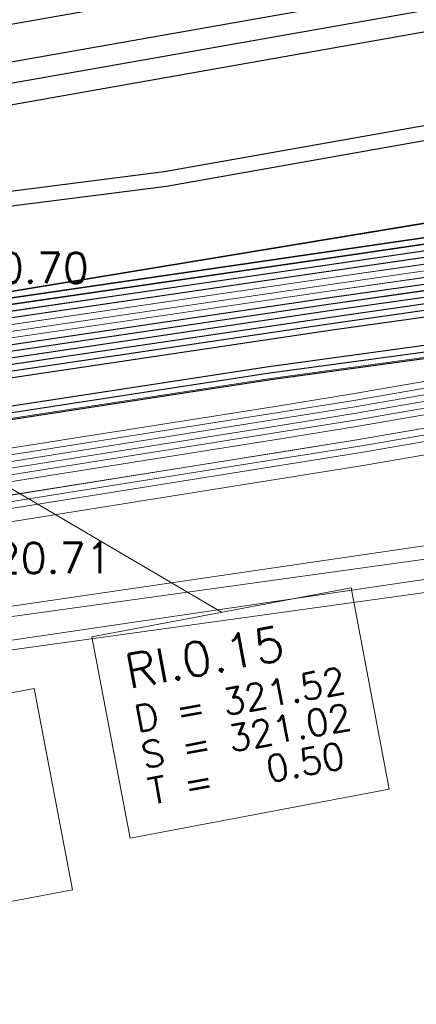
# Model space of a CAD drawing. Header units: metres. Extents: x -502 to 161, y -108 to 174.
# Tile 585 of 656: x -6.24 to -3.24, y -12.62 to -5.15. Entities that reach past the tile are written whole.
import ezdxf

# ---------------------------------------------------------------- set-up
doc = ezdxf.new("R2010")
doc.units = ezdxf.units.M
doc.header["$LTSCALE"] = 0.1
doc.linetypes.add('237', pattern=[93, 75, -18])
for name, color, linetype in [('BRI31-005.05-5p02-Koordinierung Lageplan 4. BA ZOB West 2022-06-15', 7, 'Continuous'), ('BRI31-005.06-5f07-Koordinierung Lageplan 4. BA ZOB Fernbusbahnh', 7, 'Continuous'), ('BRI32-005.02-5f05-Koordinierung Schemaplan 4 BA ZOB Teilbereich', 7, 'Continuous'), ('BRI32-005.03-5f06-Koordinierung Schemaplan 4 BA ZOB Teilbereich 2 Ost - Bahnhofsallee 2023-01-21', 7, 'Continuous')]:
    doc.layers.add(name, color=color, linetype=linetype)
doc.styles.add('RomanS', font='romans__.ttf')
doc.styles.add('Txt', font='txt_____.ttf')

msp = doc.modelspace()

# ---------------------------------------------------------------- linework, layer by layer
at = {"layer": 'BRI31-005.05-5p02-Koordinierung Lageplan 4. BA ZOB West 2022-06-15', "color": 190, "linetype": 'Continuous', "lineweight": 35, "true_color": 0x7f00ff, "transparency": 33554687, "flags": 128}
for points in [[(5.0413, -5.3534), (-3.1517, -6.8034), (-7.0667, -7.3734), (-14.9947, -8.0134), (-17.7217, -8.0934), (-24.5557, -8.4934), (-29.2437, -9.0934), (-37.8707, -10.7234), (-42.6207, -11.4534), (-48.3117, -12.2534), (-55.7007, -13.3634), (-59.4327, -13.9934)], [(5.0503, -5.4024), (-3.1427, -6.8524), (-3.9527, -6.9704), (-7.0607, -7.4234), (-14.9917, -8.0634), (-17.7197, -8.1434), (-24.5507, -8.5434), (-29.2357, -9.1424), (-37.8617, -10.7724), (-42.6137, -11.5034), (-48.3047, -12.3024), (-55.6927, -13.4124), (-59.4247, -14.0424)]]:
    msp.add_lwpolyline(points, dxfattribs=at)
at = {"layer": 'BRI31-005.05-5p02-Koordinierung Lageplan 4. BA ZOB West 2022-06-15', "color": 116, "linetype": 'Continuous', "lineweight": 13, "true_color": 0x007f3f, "transparency": 33554687, "flags": 128}
for points in [[(-59.4177, -14.0904), (-55.6847, -13.4604), (-48.2977, -12.3504), (-42.6077, -11.5544), (-37.8517, -10.8204), (-29.2277, -9.1904), (-24.5447, -8.5934), (-17.7177, -8.1934), (-14.9877, -8.1134), (-7.0537, -7.4744), (-3.9457, -7.0184), (-3.1317, -6.9004), (5.0603, -5.4504)], [(-59.4097, -14.1394), (-55.6767, -13.5094), (-48.2907, -12.3994), (-42.6007, -11.6044), (-37.8427, -10.8694), (-29.2197, -9.2394), (-24.5397, -8.6434), (-17.7157, -8.2434), (-14.9847, -8.1634), (-7.0477, -7.5244), (-3.9387, -7.0674), (-3.1227, -6.9494), (5.0693, -5.4994)], [(5.0943, -5.6484), (-3.0997, -7.0984), (-3.9177, -7.2164), (-7.0317, -7.6724), (-14.9777, -8.3134), (-17.7097, -8.3934), (-24.5267, -8.7934), (-29.1957, -9.3884), (-37.8177, -11.0184), (-42.5777, -11.7524), (-48.2697, -12.5484), (-55.6527, -13.6584), (-59.3837, -14.2884)], [(5.1033, -5.6974), (-3.0907, -7.1474), (-3.9107, -7.2654), (-7.0257, -7.7224), (-14.9747, -8.3634), (-17.7077, -8.4434), (-24.5217, -8.8434), (-29.1877, -9.4374), (-37.8087, -11.0674), (-42.5707, -11.8024), (-48.2627, -12.5974), (-55.6447, -13.7074), (-59.3757, -14.3374)]]:
    msp.add_lwpolyline(points, dxfattribs=at)
at = {"layer": 'BRI31-005.05-5p02-Koordinierung Lageplan 4. BA ZOB West 2022-06-15', "color": 250, "linetype": 'Continuous', "lineweight": 25, "true_color": 0x333333, "transparency": 33554687, "flags": 128}
for points in [[(5.0593, -5.4514), (-3.1337, -6.9014), (-3.9457, -7.0194), (-7.0547, -7.4734), (-14.9887, -8.1134), (-17.7177, -8.1934), (-24.5457, -8.5934), (-29.2277, -9.1914), (-37.8527, -10.8214), (-42.6067, -11.5534), (-48.2977, -12.3514), (-55.6847, -13.4614), (-59.4167, -14.0914)], [(5.0683, -5.5004), (-3.1247, -6.9504), (-3.9387, -7.0684), (-7.0487, -7.5234), (-14.9857, -8.1634), (-17.7157, -8.2434), (-24.5407, -8.6434), (-29.2197, -9.2404), (-37.8437, -10.8704), (-42.5997, -11.6034), (-48.2907, -12.4004), (-55.6767, -13.5104), (-59.4087, -14.1404)], [(-59.3767, -14.3364), (-55.6447, -13.7064), (-48.2627, -12.5964), (-42.5717, -11.8034), (-37.8077, -11.0664), (-29.1877, -9.4364), (-24.5207, -8.8434), (-17.7077, -8.4434), (-14.9737, -8.3634), (-7.0247, -7.7234), (-3.9107, -7.2644), (-3.0887, -7.1464), (5.1043, -5.6964)], [(5.1133, -5.7454), (-3.0797, -7.1954), (-3.9037, -7.3134), (-7.0187, -7.7734), (-14.9707, -8.4134), (-17.7057, -8.4934), (-24.5157, -8.8934), (-29.1797, -9.4854), (-37.7987, -11.1154), (-42.5647, -11.8534), (-48.2557, -12.6454), (-55.6367, -13.7554), (-59.3687, -14.3854)], [(5.1223, -5.7944), (-3.0707, -7.2444), (-3.8967, -7.3624), (-7.0127, -7.8234), (-14.9677, -8.4634), (-17.7037, -8.5434), (-24.5107, -8.9434), (-29.1717, -9.5344), (-37.7897, -11.1644), (-42.5577, -11.9034), (-48.2487, -12.6944), (-55.6287, -13.8044), (-59.3607, -14.4344)], [(5.1313, -5.8434), (-3.0617, -7.2934), (-3.8897, -7.4114), (-7.0067, -7.8734), (-14.9647, -8.5134), (-17.7017, -8.5934), (-24.5057, -8.9934), (-29.1637, -9.5834), (-37.7807, -11.2134), (-42.5507, -11.9534), (-48.2417, -12.7434), (-55.6207, -13.8534), (-59.3527, -14.4834)], [(5.1403, -5.8924), (-3.0527, -7.3424), (-3.8827, -7.4604), (-7.0007, -7.9234), (-14.9617, -8.5634), (-17.6997, -8.6434), (-24.5007, -9.0434), (-29.1557, -9.6324), (-37.7717, -11.2624), (-42.5437, -12.0034), (-48.2347, -12.7924), (-55.6127, -13.9024), (-59.3447, -14.5324)], [(5.1493, -5.9414), (-3.0437, -7.3914), (-3.8757, -7.5094), (-6.9947, -7.9734), (-14.9587, -8.6134), (-17.6977, -8.6934), (-24.4957, -9.0934), (-29.1477, -9.6814), (-37.7627, -11.3114), (-42.5367, -12.0534), (-48.2277, -12.8414), (-55.6047, -13.9514), (-59.3367, -14.5814)], [(5.1833, -6.1684), (-3.0127, -7.6024), (-4.3557, -7.7864), (-6.9837, -8.1894), (-9.4377, -8.4204), (-12.8307, -8.5864), (-14.9537, -8.6884), (-17.6957, -8.7504), (-19.6457, -8.8994), (-24.4697, -9.2984), (-29.1907, -9.9114), (-37.7517, -11.5174), (-38.0557, -11.5634), (-42.5027, -12.2494), (-48.2487, -13.0464), (-56.1697, -14.2844), (-56.5667, -14.3244), (-56.9487, -14.6244)], [(5.1923, -6.2174), (-3.0037, -7.6514), (-4.3477, -7.8354), (-6.9777, -8.2394), (-9.4337, -8.4704), (-12.8287, -8.6364), (-14.9517, -8.7384), (-17.6937, -8.8004), (-19.6417, -8.9494), (-24.4647, -9.3484), (-29.1827, -9.9604), (-37.7427, -11.5664), (-42.4957, -12.2994), (-48.2407, -13.0964), (-56.1627, -14.3334), (-56.5467, -14.3734), (-56.9177, -14.6634)], [(5.2013, -6.2664), (-2.9947, -7.7004), (-4.3397, -7.8844), (-6.9717, -8.2894), (-9.4297, -8.5204), (-12.8267, -8.6864), (-14.9497, -8.7884), (-17.6917, -8.8504), (-19.6377, -8.9994), (-24.4597, -9.3984), (-29.1747, -10.0094), (-37.7337, -11.6154), (-38.0407, -11.6624), (-42.4887, -12.3484), (-48.2337, -13.1454), (-56.1567, -14.3834), (-56.5277, -14.4214), (-56.8867, -14.7024)]]:
    msp.add_lwpolyline(points, dxfattribs=at)
at = {"layer": 'BRI31-005.05-5p02-Koordinierung Lageplan 4. BA ZOB West 2022-06-15', "color": 251, "linetype": 'Continuous', "lineweight": 13, "true_color": 0x5b5b5b, "transparency": 33554687, "flags": 128}
for points in [[(5.0773, -5.5494), (-3.1157, -6.9994), (-3.9317, -7.1174), (-7.0427, -7.5734), (-14.9827, -8.2134), (-17.7137, -8.2934), (-24.5357, -8.6934), (-29.2117, -9.2894), (-37.8347, -10.9194), (-42.5927, -11.6534), (-48.2837, -12.4494), (-55.6687, -13.5594), (-59.4007, -14.1894)], [(5.0863, -5.5984), (-3.1067, -7.0484), (-3.9247, -7.1664), (-7.0367, -7.6234), (-14.9797, -8.2634), (-17.7117, -8.3434), (-24.5307, -8.7434), (-29.2037, -9.3384), (-37.8257, -10.9684), (-42.5857, -11.7034), (-48.2767, -12.4984), (-55.6607, -13.6084), (-59.3927, -14.2384)]]:
    msp.add_lwpolyline(points, dxfattribs=at)
at = {"layer": 'BRI31-005.05-5p02-Koordinierung Lageplan 4. BA ZOB West 2022-06-15', "color": 35, "linetype": 'Continuous', "lineweight": 13, "true_color": 0x99724c, "transparency": 33554687, "flags": 128}
msp.add_lwpolyline([(5.1983, -6.2574), (-2.9967, -7.6904), (-4.3407, -7.8744), (-6.9737, -8.2794), (-9.4317, -8.5104), (-12.8267, -8.6764), (-14.9487, -8.7784), (-17.6917, -8.8404), (-19.6377, -8.9894), (-24.4607, -9.3884), (-29.1767, -9.9994), (-37.7367, -11.6064), (-38.0427, -11.6524), (-42.4897, -12.3384), (-48.2347, -13.1354), (-56.1567, -14.3734), (-56.5317, -14.4104), (-56.8937, -14.6954)], dxfattribs=at)
at = {"layer": 'BRI31-005.05-5p02-Koordinierung Lageplan 4. BA ZOB West 2022-06-15', "color": 7, "linetype": 'Continuous', "lineweight": 13, "transparency": 33554687, "flags": 128}
for points in [[(6.4523, -6.5854), (-3.6597, -8.3354), (-4.2527, -8.4304), (-6.9117, -8.8534), (-9.4297, -9.1234), (-9.8987, -9.1314), (-17.9017, -9.2634), (-23.9567, -9.8944), (-29.1627, -10.5844), (-37.6597, -12.1654), (-42.4067, -12.8944), (-48.1987, -13.6944), (-55.4887, -14.9054), (-55.9457, -15.0274), (-56.3157, -15.2224), (-57.5557, -16.4444)], [(6.4603, -6.6344), (-3.6507, -8.3844), (-4.2447, -8.4794), (-6.9047, -8.9034), (-9.4247, -9.1734), (-9.8967, -9.2314), (-17.8957, -9.3634), (-23.9447, -9.9934), (-29.1467, -10.6834), (-37.6417, -12.2634), (-42.3927, -12.9934), (-48.1837, -13.7934), (-55.4677, -15.0034), (-55.9087, -15.1214), (-56.2557, -15.3044), (-57.4917, -16.5224)]]:
    msp.add_lwpolyline(points, dxfattribs=at)
at = {"layer": 'BRI31-005.06-5f07-Koordinierung Lageplan 4. BA ZOB Fernbusbahnh', "color": 190, "linetype": 'Continuous', "lineweight": 30, "true_color": 0x7f00ff, "transparency": 33554687, "flags": 128}
for points in [[(5.0413, -5.3534), (-3.1517, -6.8034), (-7.0667, -7.3734), (-14.9947, -8.0134), (-17.7217, -8.0934), (-24.5557, -8.4934), (-29.2437, -9.0934), (-37.8707, -10.7234), (-42.6207, -11.4534), (-48.3117, -12.2534), (-55.7007, -13.3634), (-59.4327, -13.9934)], [(5.0503, -5.4024), (-3.1427, -6.8524), (-3.9527, -6.9704), (-7.0607, -7.4234), (-14.9917, -8.0634), (-17.7197, -8.1434), (-24.5507, -8.5434), (-29.2357, -9.1424), (-37.8617, -10.7724), (-42.6137, -11.5034), (-48.3047, -12.3024), (-55.6927, -13.4124), (-59.4247, -14.0424)]]:
    msp.add_lwpolyline(points, dxfattribs=at)
at = {"layer": 'BRI31-005.06-5f07-Koordinierung Lageplan 4. BA ZOB Fernbusbahnh', "color": 250, "linetype": 'Continuous', "lineweight": 20, "true_color": 0x333333, "transparency": 33554687, "flags": 128}
for points in [[(5.0593, -5.4514), (-3.1337, -6.9014), (-3.9457, -7.0194), (-7.0547, -7.4734), (-14.9887, -8.1134), (-17.7177, -8.1934), (-24.5457, -8.5934), (-29.2277, -9.1914), (-37.8527, -10.8214), (-42.6067, -11.5534), (-48.2977, -12.3514), (-55.6847, -13.4614), (-59.4167, -14.0914)], [(5.0683, -5.5004), (-3.1247, -6.9504), (-3.9387, -7.0684), (-7.0487, -7.5234), (-14.9857, -8.1634), (-17.7157, -8.2434), (-24.5407, -8.6434), (-29.2197, -9.2404), (-37.8437, -10.8704), (-42.5997, -11.6034), (-48.2907, -12.4004), (-55.6767, -13.5104), (-59.4087, -14.1404)], [(-59.3767, -14.3364), (-55.6447, -13.7064), (-48.2627, -12.5964), (-42.5717, -11.8034), (-37.8077, -11.0664), (-29.1877, -9.4364), (-24.5207, -8.8434), (-17.7077, -8.4434), (-14.9737, -8.3634), (-7.0247, -7.7234), (-3.9107, -7.2644), (-3.0887, -7.1464), (5.1043, -5.6964)], [(5.1133, -5.7454), (-3.0797, -7.1954), (-3.9037, -7.3134), (-7.0187, -7.7734), (-14.9707, -8.4134), (-17.7057, -8.4934), (-24.5157, -8.8934), (-29.1797, -9.4854), (-37.7987, -11.1154), (-42.5647, -11.8534), (-48.2557, -12.6454), (-55.6367, -13.7554), (-59.3687, -14.3854)], [(5.1223, -5.7944), (-3.0707, -7.2444), (-3.8967, -7.3624), (-7.0127, -7.8234), (-14.9677, -8.4634), (-17.7037, -8.5434), (-24.5107, -8.9434), (-29.1717, -9.5344), (-37.7897, -11.1644), (-42.5577, -11.9034), (-48.2487, -12.6944), (-55.6287, -13.8044), (-59.3607, -14.4344)], [(5.1313, -5.8434), (-3.0617, -7.2934), (-3.8897, -7.4114), (-7.0067, -7.8734), (-14.9647, -8.5134), (-17.7017, -8.5934), (-24.5057, -8.9934), (-29.1637, -9.5834), (-37.7807, -11.2134), (-42.5507, -11.9534), (-48.2417, -12.7434), (-55.6207, -13.8534), (-59.3527, -14.4834)], [(5.1403, -5.8924), (-3.0527, -7.3424), (-3.8827, -7.4604), (-7.0007, -7.9234), (-14.9617, -8.5634), (-17.6997, -8.6434), (-24.5007, -9.0434), (-29.1557, -9.6324), (-37.7717, -11.2624), (-42.5437, -12.0034), (-48.2347, -12.7924), (-55.6127, -13.9024), (-59.3447, -14.5324)], [(5.1493, -5.9414), (-3.0437, -7.3914), (-3.8757, -7.5094), (-6.9947, -7.9734), (-14.9587, -8.6134), (-17.6977, -8.6934), (-24.4957, -9.0934), (-29.1477, -9.6814), (-37.7627, -11.3114), (-42.5367, -12.0534), (-48.2277, -12.8414), (-55.6047, -13.9514), (-59.3367, -14.5814)], [(5.1833, -6.1684), (-3.0127, -7.6024), (-4.3557, -7.7864), (-6.9837, -8.1894), (-9.4377, -8.4204), (-12.8307, -8.5864), (-14.9537, -8.6884), (-17.6957, -8.7504), (-19.6457, -8.8994), (-24.4697, -9.2984), (-29.1907, -9.9114), (-37.7517, -11.5174), (-38.0557, -11.5634), (-42.5027, -12.2494), (-48.2487, -13.0464), (-56.1697, -14.2844), (-56.5667, -14.3244), (-56.9487, -14.6244)], [(5.1923, -6.2174), (-3.0037, -7.6514), (-4.3477, -7.8354), (-6.9777, -8.2394), (-9.4337, -8.4704), (-12.8287, -8.6364), (-14.9517, -8.7384), (-17.6937, -8.8004), (-19.6417, -8.9494), (-24.4647, -9.3484), (-29.1827, -9.9604), (-37.7427, -11.5664), (-42.4957, -12.2994), (-48.2407, -13.0964), (-56.1627, -14.3334), (-56.5467, -14.3734), (-56.9177, -14.6634)]]:
    msp.add_lwpolyline(points, dxfattribs=at)
at = {"layer": 'BRI31-005.06-5f07-Koordinierung Lageplan 4. BA ZOB Fernbusbahnh', "color": 7, "linetype": 'Continuous', "lineweight": 9, "transparency": 33554687, "flags": 128}
for points in [[(6.4523, -6.5854), (-3.6597, -8.3354), (-4.2527, -8.4304), (-6.9117, -8.8534), (-9.4297, -9.1234), (-9.8987, -9.1314), (-17.9017, -9.2634), (-23.9567, -9.8944), (-29.1627, -10.5844), (-37.6597, -12.1654), (-42.4067, -12.8944), (-48.1987, -13.6944), (-55.4887, -14.9054), (-55.9457, -15.0274), (-56.3157, -15.2224), (-57.5557, -16.4444)], [(6.4603, -6.6344), (-3.6507, -8.3844), (-4.2447, -8.4794), (-6.9047, -8.9034), (-9.4247, -9.1734), (-9.8967, -9.2314), (-17.8957, -9.3634), (-23.9447, -9.9934), (-29.1467, -10.6834), (-37.6417, -12.2634), (-42.3927, -12.9934), (-48.1837, -13.7934), (-55.4677, -15.0034), (-55.9087, -15.1214), (-56.2557, -15.3044), (-57.4917, -16.5224)]]:
    msp.add_lwpolyline(points, dxfattribs=at)
at = {"layer": 'BRI32-005.02-5f05-Koordinierung Schemaplan 4 BA ZOB Teilbereich', "color": 30, "linetype": 'Continuous', "lineweight": 35, "true_color": 0xff7f00, "transparency": 33554687, "flags": 128}
msp.add_lwpolyline([(160.7005, 3.7316), (153.861, 9.9879), (146.5799, 16.8343), (137.207, 18.41), (133.9888, 18.578), (131.0359, 18.4491), (129.189, 18.1998), (119.9141, 16.4705), (116.3401, 15.794), (99.9338, 12.4472), (72.2107, 7.3546), (41.6917, 1.4031), (4.438, -5.4399), (-20.5028, -9.5614), (-43.027, -13.8142), (-60.1344, -17.0404), (-87.9931, -22.1997)], dxfattribs=at)
at = {"layer": 'BRI32-005.02-5f05-Koordinierung Schemaplan 4 BA ZOB Teilbereich', "color": 6, "linetype": 'Continuous', "lineweight": 25, "true_color": 0xff00ff, "transparency": 33554687, "flags": 128}
for points in [[(65.1779, 9.2111), (54.2795, 7.7313), (53.2535, 7.6515), (46.4842, 7.2402), (41.8347, 2.2876), (34.7146, 1.0206), (32.0628, 0.4404), (30.0404, 0.0205), (18.1841, -2.3291), (14.0606, -2.9191), (2.1867, -5.0092), (-5.148, -6.309), (-9.6946, -6.8887), (-12.2942, -7.1186), (-12.8218, -7.1585)], [(65.1927, 9.1021), (54.2911, 7.6219), (53.2611, 7.5418), (46.5345, 7.1331), (41.8899, 2.1857), (34.736, 0.9127), (32.0858, 0.3328), (30.0622, -0.0873), (18.2026, -2.4376), (14.078, -3.0277), (2.2059, -5.1175), (-5.1314, -6.4178), (-9.6828, -6.9981), (-12.2852, -7.2282), (-12.8135, -7.2682)]]:
    msp.add_lwpolyline(points, dxfattribs=at)
at = {"layer": 'BRI32-005.02-5f05-Koordinierung Schemaplan 4 BA ZOB Teilbereich', "color": 7, "linetype": 'Continuous', "lineweight": 13, "transparency": 33554687, "flags": 128}
for points in [[(-60.3027, -16.2724), (-60.0967, -16.2474), (-58.4717, -16.0004), (-57.9637, -15.8144), (-56.8937, -14.9894), (-56.2837, -14.6744), (-55.5447, -14.5614), (-48.2537, -13.3504), (-42.4557, -12.5454), (-37.7227, -11.8224), (-29.2187, -10.2404), (-23.9987, -9.5454), (-17.9227, -8.9134), (-9.9057, -8.7814), (-9.4507, -8.7734), (-6.9597, -8.5044), (-4.3087, -8.0864), (-3.7217, -7.9914), (6.3953, -6.2414), (12.4653, -5.2214), (18.7963, -4.1304), (30.2903, -2.1984), (30.3093, -2.1964)], [(30.3153, -2.2464), (30.2973, -2.2484), (18.8043, -4.1794), (12.4733, -5.2704), (6.4033, -6.2904), (-3.7127, -8.0404), (-4.3007, -8.1354), (-6.9527, -8.5544), (-9.4477, -8.8234), (-9.9047, -8.8314), (-17.9197, -8.9634), (-23.9927, -9.5954), (-29.2107, -10.2894), (-37.7137, -11.8714), (-42.4487, -12.5954), (-48.2457, -13.3994), (-55.5367, -14.6104), (-56.2677, -14.7224), (-56.8667, -15.0314), (-57.9397, -15.8584), (-58.4587, -16.0494), (-60.0897, -16.2974), (-60.2967, -16.3224)], [(-60.2907, -16.3724), (-60.0827, -16.3474), (-58.4457, -16.0984), (-57.9157, -15.9024), (-56.8397, -15.0734), (-56.2517, -14.7704), (-55.5287, -14.6594), (-48.2377, -13.4484), (-42.4417, -12.6454), (-37.7047, -11.9204), (-29.2027, -10.3384), (-23.9867, -9.6454), (-17.9167, -9.0134), (-9.9037, -8.8814), (-9.4447, -8.8734), (-6.9457, -8.6044), (-4.2927, -8.1844), (-3.7037, -8.0894), (6.4113, -6.3394), (12.4813, -5.3194), (18.8123, -4.2284), (30.3043, -2.2984), (30.3213, -2.2964)], [(-60.2847, -16.4224), (-60.0757, -16.3974), (-58.4327, -16.1474), (-57.8907, -15.9464), (-56.8127, -15.1154), (-56.2357, -14.8184), (-55.5207, -14.7084), (-48.2297, -13.4974), (-42.4347, -12.6954), (-37.6957, -11.9694), (-29.1947, -10.3874), (-23.9807, -9.6954), (-17.9137, -9.0634), (-9.9027, -8.9314), (-9.4417, -8.9234), (-6.9387, -8.6544), (-4.2847, -8.2334), (-3.6947, -8.1384), (6.4193, -6.3884), (12.4893, -5.3684), (18.8203, -4.2774), (30.3113, -2.3484), (30.3273, -2.3464)], [(30.3333, -2.3964), (30.3183, -2.3974), (18.8283, -4.3264), (12.4973, -5.4174), (6.4273, -6.4374), (-3.6857, -8.1874), (-4.2767, -8.2824), (-6.9317, -8.7044), (-9.4387, -8.9734), (-9.9017, -8.9814), (-17.9107, -9.1134), (-23.9747, -9.7454), (-29.1867, -10.4364), (-37.6867, -12.0184), (-42.4277, -12.7454), (-48.2217, -13.5464), (-55.5127, -14.7574), (-56.2197, -14.8664), (-56.7857, -15.1574), (-57.8657, -15.9904), (-58.4197, -16.1964), (-60.0687, -16.4474), (-60.2787, -16.4724)], [(30.3363, -2.4464), (30.3243, -2.4474), (18.8363, -4.3754), (12.5053, -5.4664), (6.4353, -6.4864), (-3.6767, -8.2364), (-4.2687, -8.3314), (-6.9247, -8.7544), (-9.4357, -9.0234), (-9.9007, -9.0314), (-17.9077, -9.1634), (-23.9687, -9.7954), (-29.1787, -10.4854), (-37.6777, -12.0674), (-42.4207, -12.7954), (-48.2137, -13.5954), (-55.5047, -14.8064), (-56.2037, -14.9144), (-56.7587, -15.1994), (-57.8407, -16.0344), (-58.4067, -16.2454), (-60.0617, -16.4974), (-60.2727, -16.5224)], [(6.4523, -6.5854), (-3.6597, -8.3354), (-4.2527, -8.4304), (-6.9117, -8.8534), (-9.4297, -9.1234), (-9.8987, -9.1314), (-17.9017, -9.2634), (-23.9567, -9.8944), (-29.1627, -10.5844), (-37.6597, -12.1654), (-42.4067, -12.8944), (-48.1987, -13.6944), (-55.4887, -14.9054), (-55.9457, -15.0274), (-56.3157, -15.2224), (-57.5557, -16.4444)], [(6.4603, -6.6344), (-3.6507, -8.3844), (-4.2447, -8.4794), (-6.9047, -8.9034), (-9.4247, -9.1734), (-9.8967, -9.2314), (-17.8957, -9.3634), (-23.9447, -9.9934), (-29.1467, -10.6834), (-37.6417, -12.2634), (-42.3927, -12.9934), (-48.1837, -13.7934), (-55.4677, -15.0034), (-55.9087, -15.1214), (-56.2557, -15.3044), (-57.4917, -16.5224)]]:
    msp.add_lwpolyline(points, dxfattribs=at)
at = {"layer": 'BRI32-005.02-5f05-Koordinierung Schemaplan 4 BA ZOB Teilbereich', "color": 190, "linetype": 'Continuous', "lineweight": 35, "true_color": 0x7f00ff, "transparency": 33554687, "flags": 128}
for points in [[(5.0413, -5.3534), (-3.1517, -6.8034), (-7.0667, -7.3734), (-14.9947, -8.0134), (-17.7217, -8.0934), (-24.5557, -8.4934), (-29.2437, -9.0934), (-37.8707, -10.7234), (-42.6207, -11.4534), (-48.3117, -12.2534), (-55.7007, -13.3634), (-59.4327, -13.9934)], [(5.0503, -5.4024), (-3.1427, -6.8524), (-3.9527, -6.9704), (-7.0607, -7.4234), (-14.9917, -8.0634), (-17.7197, -8.1434), (-24.5507, -8.5434), (-29.2357, -9.1424), (-37.8617, -10.7724), (-42.6137, -11.5034), (-48.3047, -12.3024), (-55.6927, -13.4124), (-59.4247, -14.0424)]]:
    msp.add_lwpolyline(points, dxfattribs=at)
at = {"layer": 'BRI32-005.02-5f05-Koordinierung Schemaplan 4 BA ZOB Teilbereich', "color": 116, "linetype": 'Continuous', "lineweight": 13, "true_color": 0x007f3f, "transparency": 33554687, "flags": 128}
for points in [[(-59.4177, -14.0904), (-55.6847, -13.4604), (-48.2977, -12.3504), (-42.6077, -11.5544), (-37.8517, -10.8204), (-29.2277, -9.1904), (-24.5447, -8.5934), (-17.7177, -8.1934), (-14.9877, -8.1134), (-7.0537, -7.4744), (-3.9457, -7.0184), (-3.1317, -6.9004), (5.0603, -5.4504)], [(-59.4097, -14.1394), (-55.6767, -13.5094), (-48.2907, -12.3994), (-42.6007, -11.6044), (-37.8427, -10.8694), (-29.2197, -9.2394), (-24.5397, -8.6434), (-17.7157, -8.2434), (-14.9847, -8.1634), (-7.0477, -7.5244), (-3.9387, -7.0674), (-3.1227, -6.9494), (5.0693, -5.4994)], [(-59.4017, -14.1884), (-55.6687, -13.5584), (-48.2837, -12.4484), (-42.5937, -11.6544), (-37.8337, -10.9184), (-29.2117, -9.2884), (-24.5347, -8.6934), (-17.7137, -8.2934), (-14.9817, -8.2134), (-7.0417, -7.5744), (-3.9317, -7.1164), (-3.1137, -6.9984), (5.0783, -5.5484)], [(5.0943, -5.6484), (-3.0997, -7.0984), (-3.9177, -7.2164), (-7.0317, -7.6724), (-14.9777, -8.3134), (-17.7097, -8.3934), (-24.5267, -8.7934), (-29.1957, -9.3884), (-37.8177, -11.0184), (-42.5777, -11.7524), (-48.2697, -12.5484), (-55.6527, -13.6584), (-59.3837, -14.2884)], [(5.1033, -5.6974), (-3.0907, -7.1474), (-3.9107, -7.2654), (-7.0257, -7.7224), (-14.9747, -8.3634), (-17.7077, -8.4434), (-24.5217, -8.8434), (-29.1877, -9.4374), (-37.8087, -11.0674), (-42.5707, -11.8024), (-48.2627, -12.5974), (-55.6447, -13.7074), (-59.3757, -14.3374)], [(5.1123, -5.7464), (-3.0817, -7.1964), (-3.9037, -7.3144), (-7.0197, -7.7724), (-14.9717, -8.4134), (-17.7057, -8.4934), (-24.5167, -8.8934), (-29.1797, -9.4864), (-37.7997, -11.1164), (-42.5637, -11.8524), (-48.2557, -12.6464), (-55.6367, -13.7564), (-59.3677, -14.3864)], [(6.4853, -6.7824), (-3.6257, -8.5324), (-6.8847, -9.0524), (-9.4037, -9.3224), (-11.4827, -9.7714), (-11.5247, -9.5754), (-9.4357, -9.1244), (-6.9107, -8.8544), (-3.6577, -8.3344), (6.4513, -6.5844)]]:
    msp.add_lwpolyline(points, dxfattribs=at)
at = {"layer": 'BRI32-005.02-5f05-Koordinierung Schemaplan 4 BA ZOB Teilbereich', "color": 250, "linetype": 'Continuous', "lineweight": 25, "true_color": 0x333333, "transparency": 33554687, "flags": 128}
for points in [[(5.0593, -5.4514), (-3.1337, -6.9014), (-3.9457, -7.0194), (-7.0547, -7.4734), (-14.9887, -8.1134), (-17.7177, -8.1934), (-24.5457, -8.5934), (-29.2277, -9.1914), (-37.8527, -10.8214), (-42.6067, -11.5534), (-48.2977, -12.3514), (-55.6847, -13.4614), (-59.4167, -14.0914)], [(5.0683, -5.5004), (-3.1247, -6.9504), (-3.9387, -7.0684), (-7.0487, -7.5234), (-14.9857, -8.1634), (-17.7157, -8.2434), (-24.5407, -8.6434), (-29.2197, -9.2404), (-37.8437, -10.8704), (-42.5997, -11.6034), (-48.2907, -12.4004), (-55.6767, -13.5104), (-59.4087, -14.1404)], [(-59.3767, -14.3364), (-55.6447, -13.7064), (-48.2627, -12.5964), (-42.5717, -11.8034), (-37.8077, -11.0664), (-29.1877, -9.4364), (-24.5207, -8.8434), (-17.7077, -8.4434), (-14.9737, -8.3634), (-7.0247, -7.7234), (-3.9107, -7.2644), (-3.0887, -7.1464), (5.1043, -5.6964)], [(5.1133, -5.7454), (-3.0797, -7.1954), (-3.9037, -7.3134), (-7.0187, -7.7734), (-14.9707, -8.4134), (-17.7057, -8.4934), (-24.5157, -8.8934), (-29.1797, -9.4854), (-37.7987, -11.1154), (-42.5647, -11.8534), (-48.2557, -12.6454), (-55.6367, -13.7554), (-59.3687, -14.3854)], [(5.1223, -5.7944), (-3.0707, -7.2444), (-3.8967, -7.3624), (-7.0127, -7.8234), (-14.9677, -8.4634), (-17.7037, -8.5434), (-24.5107, -8.9434), (-29.1717, -9.5344), (-37.7897, -11.1644), (-42.5577, -11.9034), (-48.2487, -12.6944), (-55.6287, -13.8044), (-59.3607, -14.4344)], [(5.1313, -5.8434), (-3.0617, -7.2934), (-3.8897, -7.4114), (-7.0067, -7.8734), (-14.9647, -8.5134), (-17.7017, -8.5934), (-24.5057, -8.9934), (-29.1637, -9.5834), (-37.7807, -11.2134), (-42.5507, -11.9534), (-48.2417, -12.7434), (-55.6207, -13.8534), (-59.3527, -14.4834)], [(5.1403, -5.8924), (-3.0527, -7.3424), (-3.8827, -7.4604), (-7.0007, -7.9234), (-14.9617, -8.5634), (-17.6997, -8.6434), (-24.5007, -9.0434), (-29.1557, -9.6324), (-37.7717, -11.2624), (-42.5437, -12.0034), (-48.2347, -12.7924), (-55.6127, -13.9024), (-59.3447, -14.5324)], [(5.1493, -5.9414), (-3.0437, -7.3914), (-3.8757, -7.5094), (-6.9947, -7.9734), (-14.9587, -8.6134), (-17.6977, -8.6934), (-24.4957, -9.0934), (-29.1477, -9.6814), (-37.7627, -11.3114), (-42.5367, -12.0534), (-48.2277, -12.8414), (-55.6047, -13.9514), (-59.3367, -14.5814)], [(5.1833, -6.1684), (-3.0127, -7.6024), (-4.3557, -7.7864), (-6.9837, -8.1894), (-9.4377, -8.4204), (-12.8307, -8.5864), (-14.9537, -8.6884), (-17.6957, -8.7504), (-19.6457, -8.8994), (-24.4697, -9.2984), (-29.1907, -9.9114), (-37.7517, -11.5174), (-38.0557, -11.5634), (-42.5027, -12.2494), (-48.2487, -13.0464), (-56.1697, -14.2844), (-56.5667, -14.3244), (-56.9487, -14.6244)], [(5.1923, -6.2174), (-3.0037, -7.6514), (-4.3477, -7.8354), (-6.9777, -8.2394), (-9.4337, -8.4704), (-12.8287, -8.6364), (-14.9517, -8.7384), (-17.6937, -8.8004), (-19.6417, -8.9494), (-24.4647, -9.3484), (-29.1827, -9.9604), (-37.7427, -11.5664), (-42.4957, -12.2994), (-48.2407, -13.0964), (-56.1627, -14.3334), (-56.5467, -14.3734), (-56.9177, -14.6634)], [(5.2013, -6.2664), (-2.9947, -7.7004), (-4.3397, -7.8844), (-6.9717, -8.2894), (-9.4297, -8.5204), (-12.8267, -8.6864), (-14.9497, -8.7884), (-17.6917, -8.8504), (-19.6377, -8.9994), (-24.4597, -9.3984), (-29.1747, -10.0094), (-37.7337, -11.6154), (-38.0407, -11.6624), (-42.4887, -12.3484), (-48.2337, -13.1454), (-56.1567, -14.3834), (-56.5277, -14.4214), (-56.8867, -14.7024)]]:
    msp.add_lwpolyline(points, dxfattribs=at)
at = {"layer": 'BRI32-005.02-5f05-Koordinierung Schemaplan 4 BA ZOB Teilbereich', "color": 251, "linetype": 'Continuous', "lineweight": 13, "true_color": 0x5b5b5b, "transparency": 33554687, "flags": 128}
for points in [[(5.0773, -5.5494), (-3.1157, -6.9994), (-3.9317, -7.1174), (-7.0427, -7.5734), (-14.9827, -8.2134), (-17.7137, -8.2934), (-24.5357, -8.6934), (-29.2117, -9.2894), (-37.8347, -10.9194), (-42.5927, -11.6534), (-48.2837, -12.4494), (-55.6687, -13.5594), (-59.4007, -14.1894)], [(5.0863, -5.5984), (-3.1067, -7.0484), (-3.9247, -7.1664), (-7.0367, -7.6234), (-14.9797, -8.2634), (-17.7117, -8.3434), (-24.5307, -8.7434), (-29.2037, -9.3384), (-37.8257, -10.9684), (-42.5857, -11.7034), (-48.2767, -12.4984), (-55.6607, -13.6084), (-59.3927, -14.2384)], [(-59.3847, -14.2874), (-55.6527, -13.6574), (-48.2697, -12.5474), (-42.5787, -11.7534), (-37.8167, -11.0174), (-29.1957, -9.3874), (-24.5257, -8.7934), (-17.7097, -8.3934), (-14.9767, -8.3134), (-7.0307, -7.6734), (-3.9177, -7.2154), (-3.0977, -7.0974), (5.0953, -5.6474)], [(6.4683, -6.6834), (-3.6417, -8.4334), (-6.8977, -8.9534), (-9.4197, -9.2234), (-11.5037, -9.6734)]]:
    msp.add_lwpolyline(points, dxfattribs=at)
at = {"layer": 'BRI32-005.02-5f05-Koordinierung Schemaplan 4 BA ZOB Teilbereich', "color": 35, "linetype": 'Continuous', "lineweight": 13, "true_color": 0x99724c, "transparency": 33554687, "flags": 128}
msp.add_lwpolyline([(5.1983, -6.2574), (-2.9967, -7.6904), (-4.3407, -7.8744), (-6.9737, -8.2794), (-9.4317, -8.5104), (-12.8267, -8.6764), (-14.9487, -8.7784), (-17.6917, -8.8404), (-19.6377, -8.9894), (-24.4607, -9.3884), (-29.1767, -9.9994), (-37.7367, -11.6064), (-38.0427, -11.6524), (-42.4897, -12.3384), (-48.2347, -13.1354), (-56.1567, -14.3734), (-56.5317, -14.4104), (-56.8937, -14.6954)], dxfattribs=at)
at = {"layer": 'BRI32-005.03-5f06-Koordinierung Schemaplan 4 BA ZOB Teilbereich 2 Ost - Bahnhofsallee 2023-01-21', "color": 7, "linetype": 'Continuous', "lineweight": 20, "transparency": 33554687}
for p, q in [((-15.7095, -10.9831), (4.8405, -7.9651)), ((-15.6685, -11.235), (4.8655, -8.215))]:
    msp.add_line(p, q, dxfattribs=at)
at = {"layer": 'BRI32-005.03-5f06-Koordinierung Schemaplan 4 BA ZOB Teilbereich 2 Ost - Bahnhofsallee 2023-01-21', "color": 1, "linetype": 'Continuous', "lineweight": 20, "true_color": 0xff0000, "transparency": 33554687}
msp.add_line((-6.4021, -8.657), (-4.7149, -9.6474), dxfattribs=at)
at = {"layer": 'BRI32-005.03-5f06-Koordinierung Schemaplan 4 BA ZOB Teilbereich 2 Ost - Bahnhofsallee 2023-01-21', "color": 30, "linetype": 'Continuous', "lineweight": 30, "true_color": 0xff7f00, "transparency": 33554687, "flags": 128}
msp.add_lwpolyline([(160.7005, 3.7316), (153.861, 9.9879), (146.5799, 16.8343), (137.207, 18.41), (133.9888, 18.578), (131.0359, 18.4491), (129.189, 18.1998), (119.9141, 16.4705), (116.3401, 15.794), (99.9338, 12.4472), (72.2107, 7.3546), (41.6917, 1.4031), (4.438, -5.4399), (-20.5028, -9.5614), (-43.027, -13.8142), (-60.1344, -17.0404), (-87.9931, -22.1997)], dxfattribs=at)
at = {"layer": 'BRI32-005.03-5f06-Koordinierung Schemaplan 4 BA ZOB Teilbereich 2 Ost - Bahnhofsallee 2023-01-21', "color": 6, "linetype": 'Continuous', "lineweight": 20, "true_color": 0xff00ff, "transparency": 33554687, "flags": 128}
for points in [[(65.1779, 9.2111), (54.2795, 7.7313), (53.2535, 7.6515), (46.4842, 7.2402), (41.8347, 2.2876), (34.7146, 1.0206), (32.0628, 0.4404), (30.0404, 0.0205), (18.1841, -2.3291), (14.0606, -2.9191), (2.1867, -5.0092), (-5.148, -6.309), (-9.6946, -6.8887), (-12.2942, -7.1186), (-12.8218, -7.1585)], [(65.1927, 9.1021), (54.2911, 7.6219), (53.2611, 7.5418), (46.5345, 7.1331), (41.8899, 2.1857), (34.736, 0.9127), (32.0858, 0.3328), (30.0622, -0.0873), (18.2026, -2.4376), (14.078, -3.0277), (2.2059, -5.1175), (-5.1314, -6.4178), (-9.6828, -6.9981), (-12.2852, -7.2282), (-12.8135, -7.2682)]]:
    msp.add_lwpolyline(points, dxfattribs=at)
at = {"layer": 'BRI32-005.03-5f06-Koordinierung Schemaplan 4 BA ZOB Teilbereich 2 Ost - Bahnhofsallee 2023-01-21', "color": 7, "linetype": 'Continuous', "lineweight": 9, "transparency": 33554687, "flags": 128}
for points in [[(-60.3027, -16.2724), (-60.0967, -16.2474), (-58.4717, -16.0004), (-57.9637, -15.8144), (-56.8937, -14.9894), (-56.2837, -14.6744), (-55.5447, -14.5614), (-48.2537, -13.3504), (-42.4557, -12.5454), (-37.7227, -11.8224), (-29.2187, -10.2404), (-23.9987, -9.5454), (-17.9227, -8.9134), (-9.9057, -8.7814), (-9.4507, -8.7734), (-6.9597, -8.5044), (-4.3087, -8.0864), (-3.7217, -7.9914), (6.3953, -6.2414), (12.4653, -5.2214), (18.7963, -4.1304), (30.2903, -2.1984), (30.3093, -2.1964)], [(30.3153, -2.2464), (30.2973, -2.2484), (18.8043, -4.1794), (12.4733, -5.2704), (6.4033, -6.2904), (-3.7127, -8.0404), (-4.3007, -8.1354), (-6.9527, -8.5544), (-9.4477, -8.8234), (-9.9047, -8.8314), (-17.9197, -8.9634), (-23.9927, -9.5954), (-29.2107, -10.2894), (-37.7137, -11.8714), (-42.4487, -12.5954), (-48.2457, -13.3994), (-55.5367, -14.6104), (-56.2677, -14.7224), (-56.8667, -15.0314), (-57.9397, -15.8584), (-58.4587, -16.0494), (-60.0897, -16.2974), (-60.2967, -16.3224)], [(-60.2907, -16.3724), (-60.0827, -16.3474), (-58.4457, -16.0984), (-57.9157, -15.9024), (-56.8397, -15.0734), (-56.2517, -14.7704), (-55.5287, -14.6594), (-48.2377, -13.4484), (-42.4417, -12.6454), (-37.7047, -11.9204), (-29.2027, -10.3384), (-23.9867, -9.6454), (-17.9167, -9.0134), (-9.9037, -8.8814), (-9.4447, -8.8734), (-6.9457, -8.6044), (-4.2927, -8.1844), (-3.7037, -8.0894), (6.4113, -6.3394), (12.4813, -5.3194), (18.8123, -4.2284), (30.3043, -2.2984), (30.3213, -2.2964)], [(-60.2847, -16.4224), (-60.0757, -16.3974), (-58.4327, -16.1474), (-57.8907, -15.9464), (-56.8127, -15.1154), (-56.2357, -14.8184), (-55.5207, -14.7084), (-48.2297, -13.4974), (-42.4347, -12.6954), (-37.6957, -11.9694), (-29.1947, -10.3874), (-23.9807, -9.6954), (-17.9137, -9.0634), (-9.9027, -8.9314), (-9.4417, -8.9234), (-6.9387, -8.6544), (-4.2847, -8.2334), (-3.6947, -8.1384), (6.4193, -6.3884), (12.4893, -5.3684), (18.8203, -4.2774), (30.3113, -2.3484), (30.3273, -2.3464)], [(30.3333, -2.3964), (30.3183, -2.3974), (18.8283, -4.3264), (12.4973, -5.4174), (6.4273, -6.4374), (-3.6857, -8.1874), (-4.2767, -8.2824), (-6.9317, -8.7044), (-9.4387, -8.9734), (-9.9017, -8.9814), (-17.9107, -9.1134), (-23.9747, -9.7454), (-29.1867, -10.4364), (-37.6867, -12.0184), (-42.4277, -12.7454), (-48.2217, -13.5464), (-55.5127, -14.7574), (-56.2197, -14.8664), (-56.7857, -15.1574), (-57.8657, -15.9904), (-58.4197, -16.1964), (-60.0687, -16.4474), (-60.2787, -16.4724)], [(30.3363, -2.4464), (30.3243, -2.4474), (18.8363, -4.3754), (12.5053, -5.4664), (6.4353, -6.4864), (-3.6767, -8.2364), (-4.2687, -8.3314), (-6.9247, -8.7544), (-9.4357, -9.0234), (-9.9007, -9.0314), (-17.9077, -9.1634), (-23.9687, -9.7954), (-29.1787, -10.4854), (-37.6777, -12.0674), (-42.4207, -12.7954), (-48.2137, -13.5954), (-55.5047, -14.8064), (-56.2037, -14.9144), (-56.7587, -15.1994), (-57.8407, -16.0344), (-58.4067, -16.2454), (-60.0617, -16.4974), (-60.2727, -16.5224)], [(6.4523, -6.5854), (-3.6597, -8.3354), (-4.2527, -8.4304), (-6.9117, -8.8534), (-9.4297, -9.1234), (-9.8987, -9.1314), (-17.9017, -9.2634), (-23.9567, -9.8944), (-29.1627, -10.5844), (-37.6597, -12.1654), (-42.4067, -12.8944), (-48.1987, -13.6944), (-55.4887, -14.9054), (-55.9457, -15.0274), (-56.3157, -15.2224), (-57.5557, -16.4444)], [(6.4603, -6.6344), (-3.6507, -8.3844), (-4.2447, -8.4794), (-6.9047, -8.9034), (-9.4247, -9.1734), (-9.8967, -9.2314), (-17.8957, -9.3634), (-23.9447, -9.9934), (-29.1467, -10.6834), (-37.6417, -12.2634), (-42.3927, -12.9934), (-48.1837, -13.7934), (-55.4677, -15.0034), (-55.9087, -15.1214), (-56.2557, -15.3044), (-57.4917, -16.5224)]]:
    msp.add_lwpolyline(points, dxfattribs=at)
at = {"layer": 'BRI32-005.03-5f06-Koordinierung Schemaplan 4 BA ZOB Teilbereich 2 Ost - Bahnhofsallee 2023-01-21', "color": 7, "linetype": 'Continuous', "lineweight": 30, "transparency": 33554687, "flags": 128}
for points in [[(1.1679, -3.8692), (-10.1515, -5.8668), (-14.9835, -6.0567)], [(-16.0497, -6.4289), (-10.4863, -6.2102), (0.0743, -4.3465)]]:
    msp.add_lwpolyline(points, dxfattribs=at)
at = {"layer": 'BRI32-005.03-5f06-Koordinierung Schemaplan 4 BA ZOB Teilbereich 2 Ost - Bahnhofsallee 2023-01-21', "color": 3, "linetype": '237', "lineweight": 30, "true_color": 0x00ff00, "transparency": 33554687, "flags": 128}
msp.add_lwpolyline([(-16.0438, -6.5788), (-10.3962, -6.3568), (0.1021, -4.5041)], dxfattribs=at)
at = {"layer": 'BRI32-005.03-5f06-Koordinierung Schemaplan 4 BA ZOB Teilbereich 2 Ost - Bahnhofsallee 2023-01-21', "color": 7, "linetype": '237', "lineweight": 30, "transparency": 33554687, "flags": 128}
msp.add_lwpolyline([(-16.0379, -6.7287), (-10.3061, -6.5034), (0.1299, -4.6617)], dxfattribs=at)
at = {"layer": 'BRI32-005.03-5f06-Koordinierung Schemaplan 4 BA ZOB Teilbereich 2 Ost - Bahnhofsallee 2023-01-21', "color": 190, "linetype": 'Continuous', "lineweight": 30, "true_color": 0x7f00ff, "transparency": 33554687, "flags": 128}
for points in [[(5.0413, -5.3534), (-3.1517, -6.8034), (-7.0667, -7.3734), (-14.9947, -8.0134), (-17.7217, -8.0934), (-24.5557, -8.4934), (-29.2437, -9.0934), (-37.8707, -10.7234), (-42.6207, -11.4534), (-48.3117, -12.2534), (-55.7007, -13.3634), (-59.4327, -13.9934)], [(5.0503, -5.4024), (-3.1427, -6.8524), (-3.9527, -6.9704), (-7.0607, -7.4234), (-14.9917, -8.0634), (-17.7197, -8.1434), (-24.5507, -8.5434), (-29.2357, -9.1424), (-37.8617, -10.7724), (-42.6137, -11.5034), (-48.3047, -12.3024), (-55.6927, -13.4124), (-59.4247, -14.0424)]]:
    msp.add_lwpolyline(points, dxfattribs=at)
at = {"layer": 'BRI32-005.03-5f06-Koordinierung Schemaplan 4 BA ZOB Teilbereich 2 Ost - Bahnhofsallee 2023-01-21', "color": 116, "linetype": 'Continuous', "lineweight": 9, "true_color": 0x007f3f, "transparency": 33554687, "flags": 128}
for points in [[(-59.4177, -14.0904), (-55.6847, -13.4604), (-48.2977, -12.3504), (-42.6077, -11.5544), (-37.8517, -10.8204), (-29.2277, -9.1904), (-24.5447, -8.5934), (-17.7177, -8.1934), (-14.9877, -8.1134), (-7.0537, -7.4744), (-3.9457, -7.0184), (-3.1317, -6.9004), (5.0603, -5.4504)], [(-59.4097, -14.1394), (-55.6767, -13.5094), (-48.2907, -12.3994), (-42.6007, -11.6044), (-37.8427, -10.8694), (-29.2197, -9.2394), (-24.5397, -8.6434), (-17.7157, -8.2434), (-14.9847, -8.1634), (-7.0477, -7.5244), (-3.9387, -7.0674), (-3.1227, -6.9494), (5.0693, -5.4994)], [(-59.4017, -14.1884), (-55.6687, -13.5584), (-48.2837, -12.4484), (-42.5937, -11.6544), (-37.8337, -10.9184), (-29.2117, -9.2884), (-24.5347, -8.6934), (-17.7137, -8.2934), (-14.9817, -8.2134), (-7.0417, -7.5744), (-3.9317, -7.1164), (-3.1137, -6.9984), (5.0783, -5.5484)], [(5.0943, -5.6484), (-3.0997, -7.0984), (-3.9177, -7.2164), (-7.0317, -7.6724), (-14.9777, -8.3134), (-17.7097, -8.3934), (-24.5267, -8.7934), (-29.1957, -9.3884), (-37.8177, -11.0184), (-42.5777, -11.7524), (-48.2697, -12.5484), (-55.6527, -13.6584), (-59.3837, -14.2884)], [(5.1033, -5.6974), (-3.0907, -7.1474), (-3.9107, -7.2654), (-7.0257, -7.7224), (-14.9747, -8.3634), (-17.7077, -8.4434), (-24.5217, -8.8434), (-29.1877, -9.4374), (-37.8087, -11.0674), (-42.5707, -11.8024), (-48.2627, -12.5974), (-55.6447, -13.7074), (-59.3757, -14.3374)], [(5.1123, -5.7464), (-3.0817, -7.1964), (-3.9037, -7.3144), (-7.0197, -7.7724), (-14.9717, -8.4134), (-17.7057, -8.4934), (-24.5167, -8.8934), (-29.1797, -9.4864), (-37.7997, -11.1164), (-42.5637, -11.8524), (-48.2557, -12.6464), (-55.6367, -13.7564), (-59.3677, -14.3864)], [(6.4853, -6.7824), (-3.6257, -8.5324), (-6.8847, -9.0524), (-9.4037, -9.3224), (-11.4827, -9.7714), (-11.5247, -9.5754), (-9.4357, -9.1244), (-6.9107, -8.8544), (-3.6577, -8.3344), (6.4513, -6.5844)]]:
    msp.add_lwpolyline(points, dxfattribs=at)
at = {"layer": 'BRI32-005.03-5f06-Koordinierung Schemaplan 4 BA ZOB Teilbereich 2 Ost - Bahnhofsallee 2023-01-21', "color": 250, "linetype": 'Continuous', "lineweight": 20, "true_color": 0x333333, "transparency": 33554687, "flags": 128}
for points in [[(5.0593, -5.4514), (-3.1337, -6.9014), (-3.9457, -7.0194), (-7.0547, -7.4734), (-14.9887, -8.1134), (-17.7177, -8.1934), (-24.5457, -8.5934), (-29.2277, -9.1914), (-37.8527, -10.8214), (-42.6067, -11.5534), (-48.2977, -12.3514), (-55.6847, -13.4614), (-59.4167, -14.0914)], [(5.0683, -5.5004), (-3.1247, -6.9504), (-3.9387, -7.0684), (-7.0487, -7.5234), (-14.9857, -8.1634), (-17.7157, -8.2434), (-24.5407, -8.6434), (-29.2197, -9.2404), (-37.8437, -10.8704), (-42.5997, -11.6034), (-48.2907, -12.4004), (-55.6767, -13.5104), (-59.4087, -14.1404)], [(-59.3767, -14.3364), (-55.6447, -13.7064), (-48.2627, -12.5964), (-42.5717, -11.8034), (-37.8077, -11.0664), (-29.1877, -9.4364), (-24.5207, -8.8434), (-17.7077, -8.4434), (-14.9737, -8.3634), (-7.0247, -7.7234), (-3.9107, -7.2644), (-3.0887, -7.1464), (5.1043, -5.6964)], [(5.1133, -5.7454), (-3.0797, -7.1954), (-3.9037, -7.3134), (-7.0187, -7.7734), (-14.9707, -8.4134), (-17.7057, -8.4934), (-24.5157, -8.8934), (-29.1797, -9.4854), (-37.7987, -11.1154), (-42.5647, -11.8534), (-48.2557, -12.6454), (-55.6367, -13.7554), (-59.3687, -14.3854)], [(5.1223, -5.7944), (-3.0707, -7.2444), (-3.8967, -7.3624), (-7.0127, -7.8234), (-14.9677, -8.4634), (-17.7037, -8.5434), (-24.5107, -8.9434), (-29.1717, -9.5344), (-37.7897, -11.1644), (-42.5577, -11.9034), (-48.2487, -12.6944), (-55.6287, -13.8044), (-59.3607, -14.4344)], [(5.1313, -5.8434), (-3.0617, -7.2934), (-3.8897, -7.4114), (-7.0067, -7.8734), (-14.9647, -8.5134), (-17.7017, -8.5934), (-24.5057, -8.9934), (-29.1637, -9.5834), (-37.7807, -11.2134), (-42.5507, -11.9534), (-48.2417, -12.7434), (-55.6207, -13.8534), (-59.3527, -14.4834)], [(5.1403, -5.8924), (-3.0527, -7.3424), (-3.8827, -7.4604), (-7.0007, -7.9234), (-14.9617, -8.5634), (-17.6997, -8.6434), (-24.5007, -9.0434), (-29.1557, -9.6324), (-37.7717, -11.2624), (-42.5437, -12.0034), (-48.2347, -12.7924), (-55.6127, -13.9024), (-59.3447, -14.5324)], [(5.1493, -5.9414), (-3.0437, -7.3914), (-3.8757, -7.5094), (-6.9947, -7.9734), (-14.9587, -8.6134), (-17.6977, -8.6934), (-24.4957, -9.0934), (-29.1477, -9.6814), (-37.7627, -11.3114), (-42.5367, -12.0534), (-48.2277, -12.8414), (-55.6047, -13.9514), (-59.3367, -14.5814)], [(5.1833, -6.1684), (-3.0127, -7.6024), (-4.3557, -7.7864), (-6.9837, -8.1894), (-9.4377, -8.4204), (-12.8307, -8.5864), (-14.9537, -8.6884), (-17.6957, -8.7504), (-19.6457, -8.8994), (-24.4697, -9.2984), (-29.1907, -9.9114), (-37.7517, -11.5174), (-38.0557, -11.5634), (-42.5027, -12.2494), (-48.2487, -13.0464), (-56.1697, -14.2844), (-56.5667, -14.3244), (-56.9487, -14.6244)], [(5.1923, -6.2174), (-3.0037, -7.6514), (-4.3477, -7.8354), (-6.9777, -8.2394), (-9.4337, -8.4704), (-12.8287, -8.6364), (-14.9517, -8.7384), (-17.6937, -8.8004), (-19.6417, -8.9494), (-24.4647, -9.3484), (-29.1827, -9.9604), (-37.7427, -11.5664), (-42.4957, -12.2994), (-48.2407, -13.0964), (-56.1627, -14.3334), (-56.5467, -14.3734), (-56.9177, -14.6634)], [(5.2013, -6.2664), (-2.9947, -7.7004), (-4.3397, -7.8844), (-6.9717, -8.2894), (-9.4297, -8.5204), (-12.8267, -8.6864), (-14.9497, -8.7884), (-17.6917, -8.8504), (-19.6377, -8.9994), (-24.4597, -9.3984), (-29.1747, -10.0094), (-37.7337, -11.6154), (-38.0407, -11.6624), (-42.4887, -12.3484), (-48.2337, -13.1454), (-56.1567, -14.3834), (-56.5277, -14.4214), (-56.8867, -14.7024)]]:
    msp.add_lwpolyline(points, dxfattribs=at)
at = {"layer": 'BRI32-005.03-5f06-Koordinierung Schemaplan 4 BA ZOB Teilbereich 2 Ost - Bahnhofsallee 2023-01-21', "color": 251, "linetype": 'Continuous', "lineweight": 9, "true_color": 0x5b5b5b, "transparency": 33554687, "flags": 128}
for points in [[(5.0773, -5.5494), (-3.1157, -6.9994), (-3.9317, -7.1174), (-7.0427, -7.5734), (-14.9827, -8.2134), (-17.7137, -8.2934), (-24.5357, -8.6934), (-29.2117, -9.2894), (-37.8347, -10.9194), (-42.5927, -11.6534), (-48.2837, -12.4494), (-55.6687, -13.5594), (-59.4007, -14.1894)], [(5.0863, -5.5984), (-3.1067, -7.0484), (-3.9247, -7.1664), (-7.0367, -7.6234), (-14.9797, -8.2634), (-17.7117, -8.3434), (-24.5307, -8.7434), (-29.2037, -9.3384), (-37.8257, -10.9684), (-42.5857, -11.7034), (-48.2767, -12.4984), (-55.6607, -13.6084), (-59.3927, -14.2384)], [(-59.3847, -14.2874), (-55.6527, -13.6574), (-48.2697, -12.5474), (-42.5787, -11.7534), (-37.8167, -11.0174), (-29.1957, -9.3874), (-24.5257, -8.7934), (-17.7097, -8.3934), (-14.9767, -8.3134), (-7.0307, -7.6734), (-3.9177, -7.2154), (-3.0977, -7.0974), (5.0953, -5.6474)], [(6.4683, -6.6834), (-3.6417, -8.4334), (-6.8977, -8.9534), (-9.4197, -9.2234), (-11.5037, -9.6734)]]:
    msp.add_lwpolyline(points, dxfattribs=at)
at = {"layer": 'BRI32-005.03-5f06-Koordinierung Schemaplan 4 BA ZOB Teilbereich 2 Ost - Bahnhofsallee 2023-01-21', "color": 35, "linetype": 'Continuous', "lineweight": 9, "true_color": 0x99724c, "transparency": 33554687, "flags": 128}
msp.add_lwpolyline([(5.1983, -6.2574), (-2.9967, -7.6904), (-4.3407, -7.8744), (-6.9737, -8.2794), (-9.4317, -8.5104), (-12.8267, -8.6764), (-14.9487, -8.7784), (-17.6917, -8.8404), (-19.6377, -8.9894), (-24.4607, -9.3884), (-29.1767, -9.9994), (-37.7367, -11.6064), (-38.0427, -11.6524), (-42.4897, -12.3384), (-48.2347, -13.1354), (-56.1567, -14.3734), (-56.5317, -14.4104), (-56.8937, -14.6954)], dxfattribs=at)
at = {"layer": 'BRI32-005.03-5f06-Koordinierung Schemaplan 4 BA ZOB Teilbereich 2 Ost - Bahnhofsallee 2023-01-21', "color": 7, "linetype": 'Continuous', "lineweight": 13, "transparency": 33554687, "flags": 128}
for points in [[(-16.1509, -11.2988), (5.1091, -8.3478), (5.0747, -8.1002), (-16.1853, -11.0512)], [(-5.6974, -9.8337), (-3.7324, -9.4611), (-3.4429, -10.9879), (-5.4079, -11.3605), (-5.6974, -9.8337)], [(-8.0984, -10.5967), (-6.1334, -10.2241), (-5.8439, -11.7509), (-7.8089, -12.1235), (-8.0984, -10.5967)]]:
    msp.add_lwpolyline(points, dxfattribs=at)
at = {"layer": 'BRI32-005.03-5f06-Koordinierung Schemaplan 4 BA ZOB Teilbereich 2 Ost - Bahnhofsallee 2023-01-21', "color": 1, "linetype": 'Continuous', "lineweight": 20, "true_color": 0xff0000, "transparency": 33554687, "flags": 128}
for points in [[(-5.6974, -9.8337), (-3.7324, -9.4611), (-3.4429, -10.9879), (-5.4079, -11.3605), (-5.6974, -9.8337)], [(-8.0984, -10.5967), (-6.1334, -10.2241), (-5.8439, -11.7509), (-7.8089, -12.1235), (-8.0984, -10.5967)]]:
    msp.add_lwpolyline(points, dxfattribs=at)

# ---------------------------------------------------------------- texts
at = {"layer": 'BRI32-005.03-5f06-Koordinierung Schemaplan 4 BA ZOB Teilbereich 2 Ost - Bahnhofsallee 2023-01-21', "color": 7, "transparency": 33554687, "char_height": 0.23, "attachment_point": 1, "line_spacing_factor": 0.25, "style": 'RomanS'}
for s, insert in [('320.70', (-6.8044, -6.9208)), ('320.71', (-6.6318, -9.1207))]:
    msp.add_mtext(s, dxfattribs=dict(at, insert=insert))
at = {"layer": 'BRI32-005.03-5f06-Koordinierung Schemaplan 4 BA ZOB Teilbereich 2 Ost - Bahnhofsallee 2023-01-21', "color": 1, "true_color": 0xff0000, "transparency": 33554687, "attachment_point": 1, "rotation": 10.737, "line_spacing_factor": 0.25, "style": 'Txt'}
for s, insert, char_height in [('RI.0.15', (-5.4637, -9.9743), 0.26), ('D = 321.52', (-5.3903, -10.3614), 0.2), ('S = 321.02', (-5.3381, -10.6365), 0.2), ('T =   0.50', (-5.2859, -10.9116), 0.2)]:
    msp.add_mtext(s, dxfattribs=dict(at, insert=insert, char_height=char_height))

doc.saveas('drawing.dxf')
